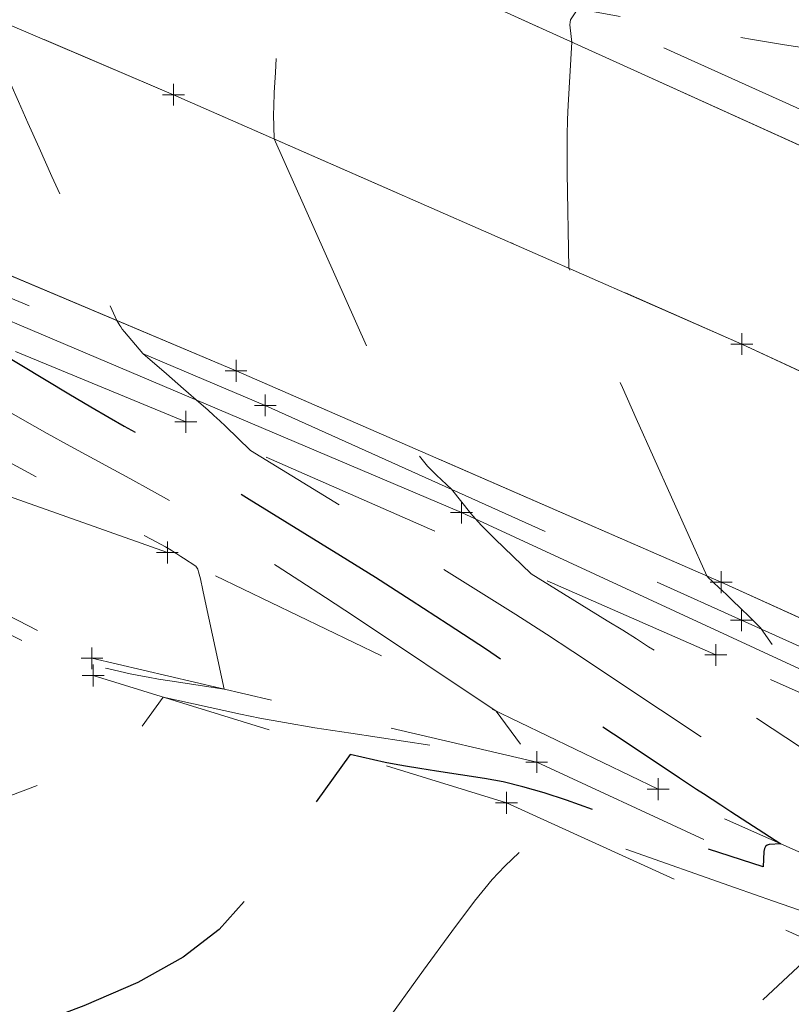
# Model space of a CAD drawing. Extents: x 1926935 to 1928139, y 199322 to 200300.
# Tile 577 of 656: x 1927198 to 1927234, y 200157 to 200202. Entities that reach past the tile are written whole.
import ezdxf

# ---------------------------------------------------------------- set-up
doc = ezdxf.new("R2010")
doc.units = 0
doc.header["$MEASUREMENT"] = 0
for name, pattern in [('CENTER LINE DOUBLE SOLID', [0]), ('DGN Style 2', [14.030764, 8.418458, -5.612305]), ('DGN Style 3', [19.643069, 14.030764, -5.612305]), ('DGN Style 4', [22.463252, 11.224611, -5.612305, 0.014031, -5.612305]), ('gasex', [0])]:
    doc.linetypes.add(name, pattern=pattern)
for name, color, linetype, lineweight in [('DT_X_Contour_Major', 132, 'DGN Style 3', 30), ('DT_X_Contour_Minor', 136, 'DGN Style 3', 0), ('DT_X_Terrain_Ground_Line', 92, 'DGN Style 3', 13), ('PM_X_CL_Double_Solid', 40, 'CENTER LINE DOUBLE SOLID', 0), ('PM_X_Edge_Line', 40, 'Continuous', 0), ('PV_X_COP', 4, 'DGN Style 4', 0), ('PV_X_EOP', 7, 'DGN Style 3', 0), ('PV_X_Shoulder', 30, 'DGN Style 3', 0), ('SV_X_Toe_of_Slope', 193, 'DGN Style 2', 0), ('SV_X_Top_of_Bank', 97, 'DGN Style 2', 0), ('UT_X_Gas', 40, 'gasex', 0)]:
    doc.layers.add(name, color=color, linetype=linetype, lineweight=lineweight)
doc.layers.add('SV_X_Shot_Marker (Construction)', color=40, linetype='Continuous', lineweight=0, transparency=0.5)

# ---------------------------------------------------------------- blocks, each defined once
blk = doc.blocks.new('SVPT_407')
at = {"layer": 'SV_X_Shot_Marker (Construction)', "transparency": 33554495}
for p, q in [((0, 0.025), (0, -0.025)), ((-0.025, 0), (0.025, 0))]:
    blk.add_line(p, q, dxfattribs=at)
blk.add_point((0, 0), dxfattribs=at)
blk = doc.blocks.new('SVPT_408')
at = {"layer": 'SV_X_Shot_Marker (Construction)', "transparency": 33554495}
for p, q in [((0, 0.025), (0, -0.025)), ((-0.025, 0), (0.025, 0))]:
    blk.add_line(p, q, dxfattribs=at)
blk.add_point((0, 0), dxfattribs=at)
blk = doc.blocks.new('SVPT_435')
at = {"layer": 'SV_X_Shot_Marker (Construction)', "transparency": 33554495}
for p, q in [((0, 0.025), (0, -0.025)), ((-0.025, 0), (0.025, 0))]:
    blk.add_line(p, q, dxfattribs=at)
blk.add_point((0, 0), dxfattribs=at)
blk = doc.blocks.new('SVPT_436')
at = {"layer": 'SV_X_Shot_Marker (Construction)', "transparency": 33554495}
for p, q in [((0, 0.025), (0, -0.025)), ((-0.025, 0), (0.025, 0))]:
    blk.add_line(p, q, dxfattribs=at)
blk.add_point((0, 0), dxfattribs=at)
blk = doc.blocks.new('SVPT_570')
at = {"layer": 'SV_X_Shot_Marker (Construction)', "transparency": 33554495}
for p, q in [((0, 0.025), (0, -0.025)), ((-0.025, 0), (0.025, 0))]:
    blk.add_line(p, q, dxfattribs=at)
blk.add_point((0, 0), dxfattribs=at)
blk = doc.blocks.new('SVPT_571')
at = {"layer": 'SV_X_Shot_Marker (Construction)', "transparency": 33554495}
for p, q in [((0, 0.025), (0, -0.025)), ((-0.025, 0), (0.025, 0))]:
    blk.add_line(p, q, dxfattribs=at)
blk.add_point((0, 0), dxfattribs=at)
blk = doc.blocks.new('SVPT_574')
at = {"layer": 'SV_X_Shot_Marker (Construction)', "transparency": 33554495}
for p, q in [((0, 0.025), (0, -0.025)), ((-0.025, 0), (0.025, 0))]:
    blk.add_line(p, q, dxfattribs=at)
blk.add_point((0, 0), dxfattribs=at)
blk = doc.blocks.new('SVPT_575')
at = {"layer": 'SV_X_Shot_Marker (Construction)', "transparency": 33554495}
for p, q in [((0, 0.025), (0, -0.025)), ((-0.025, 0), (0.025, 0))]:
    blk.add_line(p, q, dxfattribs=at)
blk.add_point((0, 0), dxfattribs=at)
blk = doc.blocks.new('SVPT_1556')
at = {"layer": 'SV_X_Shot_Marker (Construction)', "transparency": 33554495}
for p, q in [((0, 0.025), (0, -0.025)), ((-0.025, 0), (0.025, 0))]:
    blk.add_line(p, q, dxfattribs=at)
blk.add_point((0, 0), dxfattribs=at)
blk = doc.blocks.new('SVPT_1557')
at = {"layer": 'SV_X_Shot_Marker (Construction)', "transparency": 33554495}
for p, q in [((0, 0.025), (0, -0.025)), ((-0.025, 0), (0.025, 0))]:
    blk.add_line(p, q, dxfattribs=at)
blk.add_point((0, 0), dxfattribs=at)
blk = doc.blocks.new('SVPT_1558')
at = {"layer": 'SV_X_Shot_Marker (Construction)', "transparency": 33554495}
for p, q in [((0, 0.025), (0, -0.025)), ((-0.025, 0), (0.025, 0))]:
    blk.add_line(p, q, dxfattribs=at)
blk.add_point((0, 0), dxfattribs=at)
blk = doc.blocks.new('SVPT_1559')
at = {"layer": 'SV_X_Shot_Marker (Construction)', "transparency": 33554495}
for p, q in [((0, 0.025), (0, -0.025)), ((-0.025, 0), (0.025, 0))]:
    blk.add_line(p, q, dxfattribs=at)
blk.add_point((0, 0), dxfattribs=at)
blk = doc.blocks.new('SVPT_1577')
at = {"layer": 'SV_X_Shot_Marker (Construction)', "transparency": 33554495}
for p, q in [((0, 0.025), (0, -0.025)), ((-0.025, 0), (0.025, 0))]:
    blk.add_line(p, q, dxfattribs=at)
blk.add_point((0, 0), dxfattribs=at)
blk = doc.blocks.new('SVPT_1578')
at = {"layer": 'SV_X_Shot_Marker (Construction)', "transparency": 33554495}
for p, q in [((0, 0.025), (0, -0.025)), ((-0.025, 0), (0.025, 0))]:
    blk.add_line(p, q, dxfattribs=at)
blk.add_point((0, 0), dxfattribs=at)
blk = doc.blocks.new('SVPT_1579')
at = {"layer": 'SV_X_Shot_Marker (Construction)', "transparency": 33554495}
for p, q in [((0, 0.025), (0, -0.025)), ((-0.025, 0), (0.025, 0))]:
    blk.add_line(p, q, dxfattribs=at)
blk.add_point((0, 0), dxfattribs=at)
blk = doc.blocks.new('SVPT_1580')
at = {"layer": 'SV_X_Shot_Marker (Construction)', "transparency": 33554495}
for p, q in [((0, 0.025), (0, -0.025)), ((-0.025, 0), (0.025, 0))]:
    blk.add_line(p, q, dxfattribs=at)
blk.add_point((0, 0), dxfattribs=at)
blk = doc.blocks.new('SVPT_1591')
at = {"layer": 'SV_X_Shot_Marker (Construction)', "transparency": 33554495}
for p, q in [((0, 0.025), (0, -0.025)), ((-0.025, 0), (0.025, 0))]:
    blk.add_line(p, q, dxfattribs=at)
blk.add_point((0, 0), dxfattribs=at)
blk = doc.blocks.new('*U2117', base_point=(1927600.126, 199832.709, 682.609))
at = {"layer": 'DT_X_Contour_Major', "elevation": 640, "flags": 128}
blk.add_lwpolyline([(1927100.295, 200277.419), (1927105.796, 200274.28), (1927107.018, 200273.554), (1927108.327, 200272.721), (1927109.722, 200271.78), (1927111.204, 200270.733), (1927115.27, 200267.796), (1927116.834, 200266.691), (1927118.474, 200265.578), (1927120.19, 200264.457), (1927121.983, 200263.328), (1927126.865, 200260.306), (1927128.746, 200259.153), (1927130.726, 200257.963), (1927132.807, 200256.734), (1927134.986, 200255.467), (1927140.931, 200252.037), (1927143.238, 200250.74), (1927145.7, 200249.424), (1927148.316, 200248.087), (1927151.087, 200246.73), (1927158.683, 200243.084), (1927161.301, 200241.819), (1927163.459, 200240.761), (1927165.156, 200239.909), (1927166.393, 200239.262), (1927169.078, 200237.813), (1927170.438, 200237.068), (1927172.505, 200235.922), (1927175.278, 200234.373), (1927178.759, 200232.423), (1927188.982, 200226.686), (1927194.795, 200223.425), (1927196.312, 200222.576), (1927196.901, 200222.247), (1927197.237, 200222.066), (1927197.51, 200221.923), (1927198.932, 200221.191), (1927206.135, 200217.502), (1927204.287, 200217.924), (1927203.938, 200217.974), (1927203.683, 200217.94), (1927203.521, 200217.825), (1927203.454, 200217.626), (1927203.359, 200216.509), (1927200.346, 200217.071), (1927199.504, 200217.214), (1927198.27, 200217.403), (1927196.643, 200217.637), (1927194.624, 200217.918), (1927184.285, 200219.333), (1927183.372, 200218.819), (1927183.199, 200218.722), (1927183.074, 200218.652), (1927182.995, 200218.607), (1927182.962, 200218.589), (1927182.921, 200218.565), (1927182.922, 200218.497), (1927182.925, 200218.288), (1927182.935, 200217.688), (1927182.952, 200216.698), (1927182.975, 200215.319), (1927183.097, 200207.968), (1927186.695, 200199.677), (1927187.388, 200198.081), (1927187.928, 200196.843), (1927188.312, 200195.965), (1927188.542, 200195.447), (1927189.253, 200193.866), (1927189.731, 200193.077), (1927189.825, 200192.923), (1927189.902, 200192.802), (1927189.963, 200192.712), (1927190.006, 200192.654), (1927190.171, 200192.456), (1927193.218, 200189.848), (1927193.81, 200189.341), (1927194.277, 200188.94), (1927194.621, 200188.644), (1927194.842, 200188.454), (1927195.582, 200187.81), (1927200.621, 200184.802), (1927201.622, 200184.208), (1927202.463, 200183.715), (1927203.145, 200183.323), (1927203.668, 200183.032), (1927204.851, 200182.392), (1927205.435, 200182.061), (1927206.299, 200181.549), (1927207.443, 200180.857), (1927208.867, 200179.983), (1927213.038, 200177.412), (1927214.628, 200176.422), (1927216.267, 200175.378), (1927217.958, 200174.282), (1927219.698, 200173.133), (1927224.406, 200169.999), (1927225.988, 200168.946), (1927227.201, 200168.139), (1927228.047, 200167.577), (1927228.524, 200167.261), (1927229.305, 200166.746), (1927229.623, 200166.537), (1927230.405, 200166.026), (1927230.87, 200165.725), (1927233.155, 200164.245), (1927232.623, 200164.211), (1927232.522, 200164.185), (1927232.448, 200164.124), (1927232.401, 200164.027), (1927232.381, 200163.895), (1927232.348, 200163.192), (1927229.508, 200164.108), (1927228.843, 200164.326), (1927228.067, 200164.587), (1927227.178, 200164.893), (1927226.179, 200165.242), (1927223.363, 200166.232), (1927222.337, 200166.572), (1927221.368, 200166.851), (1927220.459, 200167.069), (1927219.607, 200167.224), (1927217.415, 200167.558), (1927216.652, 200167.677), (1927216.009, 200167.784), (1927215.486, 200167.879), (1927215.082, 200167.961), (1927213.475, 200168.318), (1927208.712, 200161.704), (1927207.483, 200160.337), (1927205.839, 200159.072), (1927203.778, 200157.909), (1927201.301, 200156.847), (1927194.143, 200154.151), (1927191.735, 200153.236), (1927189.882, 200152.515), (1927188.582, 200151.986), (1927187.836, 200151.65), (1927186.584, 200151.011), (1927186.019, 200150.688), (1927185.261, 200150.2), (1927184.31, 200149.546), (1927183.167, 200148.726), (1927179.863, 200146.319), (1927178.52, 200145.331), (1927176.972, 200144.171), (1927175.218, 200142.84), (1927173.258, 200141.337), (1927167.758, 200137.101), (1927165.882, 200135.658), (1927164.381, 200134.508), (1927163.255, 200133.651), (1927162.504, 200133.085), (1927159.87, 200131.129)], dxfattribs=at)
at = {"layer": 'DT_X_Contour_Minor', "flags": 128}
for points, elevation in [([(1927103.397, 200281.435), (1927104.546, 200280.779), (1927105.036, 200280.458), (1927106.013, 200279.776), (1927107.476, 200278.733), (1927109.426, 200277.33), (1927115.276, 200273.106), (1927117.525, 200271.516), (1927119.884, 200269.915), (1927122.353, 200268.302), (1927124.932, 200266.678), (1927131.955, 200262.331), (1927134.448, 200260.796), (1927136.657, 200259.452), (1927138.584, 200258.299), (1927140.228, 200257.337), (1927144.236, 200255.024), (1927145.791, 200254.151), (1927147.45, 200253.263), (1927149.214, 200252.362), (1927151.081, 200251.447), (1927156.202, 200248.99), (1927158.137, 200248.045), (1927160.103, 200247.056), (1927162.099, 200246.021), (1927164.127, 200244.941), (1927169.574, 200242), (1927171.726, 200240.83), (1927174.097, 200239.527), (1927176.687, 200238.09), (1927179.496, 200236.519), (1927187.278, 200232.152), (1927189.958, 200230.651), (1927192.159, 200229.423), (1927193.881, 200228.47), (1927195.125, 200227.789), (1927197.804, 200226.341), (1927199.029, 200225.688), (1927200.694, 200224.817), (1927202.8, 200223.728), (1927205.346, 200222.421), (1927215.222, 200217.364), (1927217.189, 200216.358), (1927219.524, 200215.166), (1927221.218, 200214.304), (1927222.144, 200213.828), (1927223.652, 200213.045), (1927225.742, 200211.956), (1927228.413, 200210.56), (1927238.923, 200205.064), (1927240.829, 200204.065), (1927242.031, 200203.433), (1927242.529, 200203.168), (1927242.917, 200202.952), (1927243.052, 200202.875), (1927243.165, 200202.806), (1927243.255, 200202.746), (1927243.325, 200202.694), (1927243.48, 200202.567), (1927243.679, 200202.435), (1927244.159, 200202.132), (1927244.92, 200201.659), (1927245.963, 200201.015), (1927251.487, 200197.615), (1927247.308, 200198.463), (1927246.513, 200198.622), (1927245.917, 200198.736), (1927245.522, 200198.806), (1927245.326, 200198.83), (1927244.878, 200198.837), (1927243.832, 200198.968), (1927243.581, 200199.003), (1927243.278, 200199.053), (1927242.921, 200199.118), (1927242.512, 200199.197), (1927241.35, 200199.428), (1927240.777, 200199.535), (1927239.93, 200199.68), (1927238.808, 200199.866), (1927237.411, 200200.09), (1927233.32, 200200.742), (1927231.858, 200200.978), (1927230.54, 200201.195), (1927229.367, 200201.395), (1927228.338, 200201.577), (1927223.874, 200202.385), (1927223.599, 200201.976), (1927223.55, 200201.882), (1927223.52, 200201.774), (1927223.51, 200201.653), (1927223.52, 200201.518), (1927223.611, 200200.859), (1927223.439, 200197.982), (1927223.408, 200197.326), (1927223.391, 200196.591), (1927223.388, 200195.777), (1927223.397, 200194.885), (1927223.473, 200190.534), (1927224.66, 200187.88), (1927224.969, 200187.19), (1927225.387, 200186.257), (1927225.914, 200185.082), (1927226.55, 200183.664), (1927229.774, 200176.481), (1927229.801, 200176.448), (1927229.825, 200176.425), (1927229.884, 200176.368), (1927229.979, 200176.277), (1927230.11, 200176.153), (1927230.506, 200175.778), (1927230.663, 200175.629), (1927230.835, 200175.464), (1927231.023, 200175.282), (1927231.227, 200175.084), (1927231.792, 200174.535), (1927231.978, 200174.353), (1927232.112, 200174.221), (1927232.195, 200174.137), (1927232.227, 200174.102), (1927232.256, 200174.055), (1927233.519, 200172.259), (1927233.759, 200171.913), (1927233.94, 200171.647), (1927234.061, 200171.461), (1927234.122, 200171.353), (1927234.266, 200171.038), (1927241.864, 200166.025), (1927243.419, 200165.001), (1927244.83, 200164.075), (1927246.095, 200163.248), (1927247.216, 200162.52), (1927250.011, 200160.71), (1927251.04, 200160.035), (1927252.032, 200159.366), (1927252.986, 200158.703), (1927253.903, 200158.047), (1927256.298, 200156.307), (1927257.153, 200155.678), (1927257.92, 200155.095), (1927258.601, 200154.56), (1927259.195, 200154.072), (1927261.762, 200151.903), (1927262.473, 200149.243), (1927262.589, 200148.743), (1927262.632, 200148.383), (1927262.602, 200148.163), (1927262.499, 200148.082), (1927261.849, 200148.034), (1927257.653, 200150.207), (1927256.714, 200150.664), (1927255.696, 200151.105), (1927254.599, 200151.53), (1927253.422, 200151.938), (1927250.18, 200153.004), (1927249.111, 200153.356), (1927248.336, 200153.611), (1927247.857, 200153.768), (1927247.671, 200153.829), (1927247.57, 200153.862), (1927247.533, 200153.874), (1927247.497, 200153.886), (1927247.463, 200153.897), (1927247.43, 200153.909), (1927247.282, 200153.961), (1927246.784, 200153.494), (1927246.255, 200153.074), (1927244.879, 200152.014), (1927242.657, 200150.314), (1927239.589, 200147.975), (1927230.28, 200140.883), (1927227.105, 200138.491), (1927224.56, 200136.633), (1927222.645, 200135.309), (1927221.361, 200134.521), (1927218.779, 200133.129), (1927217.682, 200132.484), (1927216.33, 200131.593), (1927214.722, 200130.454), (1927212.859, 200129.068), (1927207.548, 200125.045), (1927205.685, 200123.663), (1927204.077, 200122.534), (1927202.725, 200121.659), (1927201.628, 200121.038), (1927199.044, 200119.718), (1927198.129, 200119.236), (1927197.322, 200118.78), (1927196.623, 200118.35), (1927196.033, 200117.946), (1927193.53, 200116.123)], 643), ([(1927102.363, 200280.096), (1927104.963, 200278.613), (1927105.697, 200278.156), (1927106.784, 200277.424), (1927108.225, 200276.416), (1927110.019, 200275.131), (1927115.274, 200271.336), (1927117.295, 200269.908), (1927119.414, 200268.469), (1927121.632, 200267.02), (1927123.949, 200265.561), (1927130.258, 200261.656), (1927132.547, 200260.249), (1927134.68, 200258.956), (1927136.658, 200257.777), (1927138.481, 200256.713), (1927143.134, 200254.028), (1927144.94, 200253.014), (1927146.867, 200251.983), (1927148.914, 200250.937), (1927151.083, 200249.875), (1927157.029, 200247.021), (1927159.192, 200245.97), (1927161.222, 200244.958), (1927163.118, 200243.984), (1927164.882, 200243.048), (1927169.408, 200240.604), (1927171.296, 200239.576), (1927173.566, 200238.325), (1927176.217, 200236.851), (1927179.25, 200235.154), (1927187.846, 200230.33), (1927190.756, 200228.699), (1927193.038, 200227.424), (1927194.691, 200226.505), (1927195.717, 200225.942), (1927197.615, 200224.916), (1927198.609, 200224.389), (1927200.168, 200223.578), (1927202.291, 200222.483), (1927204.978, 200221.104), (1927218.876, 200213.989), (1927219.567, 200213.637), (1927220.541, 200213.141), (1927221.222, 200212.79), (1927222.532, 200212.109), (1927224.471, 200211.096), (1927227.04, 200209.753), (1927240.5, 200202.715), (1927239.992, 200202.79), (1927239.747, 200202.836), (1927239.228, 200202.943), (1927238.435, 200203.11), (1927237.368, 200203.338), (1927231.751, 200204.54), (1927226.627, 200205.357), (1927225.42, 200205.554), (1927223.995, 200205.797), (1927222.352, 200206.086), (1927220.49, 200206.42), (1927211.294, 200208.083), (1927210.727, 200207.241), (1927210.621, 200207.082), (1927210.546, 200206.965), (1927210.501, 200206.89), (1927210.487, 200206.858), (1927210.494, 200206.806), (1927210.127, 200200.658), (1927210.058, 200199.476), (1927210.01, 200198.563), (1927209.983, 200197.921), (1927209.977, 200197.549), (1927209.996, 200196.444), (1927214.792, 200185.725), (1927216.31, 200182.341), (1927216.889, 200181.645), (1927217.015, 200181.498), (1927217.147, 200181.353), (1927217.283, 200181.212), (1927217.425, 200181.074), (1927218.098, 200180.437), (1927218.991, 200179.329), (1927219.203, 200179.079), (1927219.456, 200178.802), (1927219.751, 200178.5), (1927220.086, 200178.171), (1927221.749, 200176.576), (1927225.224, 200174.434), (1927225.93, 200173.996), (1927226.56, 200173.6), (1927227.112, 200173.246), (1927227.587, 200172.935), (1927229.33, 200171.776), (1927232.751, 200169.516), (1927236.918, 200166.766), (1927238.499, 200165.726), (1927240.117, 200164.666), (1927241.772, 200163.588), (1927243.463, 200162.49), (1927248.022, 200159.538), (1927249.557, 200158.541), (1927250.741, 200157.765), (1927251.575, 200157.21), (1927252.059, 200156.875), (1927252.882, 200156.277), (1927253.175, 200156.061), (1927253.439, 200155.861), (1927253.673, 200155.677), (1927253.877, 200155.509), (1927254.759, 200154.764), (1927255.003, 200153.851), (1927255.005, 200153.676), (1927254.906, 200153.544), (1927254.706, 200153.454), (1927254.405, 200153.407), (1927252.765, 200153.285), (1927251.475, 200153.953), (1927251.187, 200154.094), (1927250.874, 200154.229), (1927250.537, 200154.36), (1927250.175, 200154.485), (1927248.714, 200154.965), (1927246.229, 200155.768), (1927243.294, 200156.715), (1927242.216, 200157.065), (1927241.183, 200157.408), (1927240.195, 200157.743), (1927239.253, 200158.071), (1927234.961, 200159.579), (1927217.853, 200143.528), (1927215.901, 200141.701), (1927214.704, 200140.585), (1927214.263, 200140.18), (1927214.093, 200140.052), (1927214.036, 200140.008), (1927213.99, 200139.974), (1927213.955, 200139.95), (1927213.931, 200139.936), (1927213.885, 200139.911), (1927213.865, 200139.899), (1927213.84, 200139.883), (1927213.811, 200139.862), (1927213.777, 200139.837), (1927213.681, 200139.764), (1927213.268, 200139.545), (1927212.102, 200138.944), (1927210.183, 200137.961), (1927207.512, 200136.595), (1927199.383, 200132.443), (1927196.504, 200130.927), (1927193.966, 200129.493), (1927191.768, 200128.141), (1927189.911, 200126.871), (1927182.035, 200121.135)], 642), ([(1927101.329, 200278.758), (1927105.379, 200276.446), (1927106.357, 200275.855), (1927107.555, 200275.072), (1927108.973, 200274.098), (1927110.611, 200272.932), (1927115.272, 200269.566), (1927117.064, 200268.3), (1927118.944, 200267.024), (1927120.911, 200265.739), (1927122.966, 200264.444), (1927128.562, 200260.981), (1927130.647, 200259.701), (1927132.703, 200258.459), (1927134.732, 200257.256), (1927136.734, 200256.09), (1927142.033, 200253.033), (1927144.089, 200251.877), (1927146.283, 200250.703), (1927148.615, 200249.512), (1927151.085, 200248.302), (1927157.856, 200245.052), (1927160.246, 200243.895), (1927162.34, 200242.859), (1927164.137, 200241.946), (1927165.638, 200241.155), (1927169.243, 200239.209), (1927170.867, 200238.322), (1927173.035, 200237.124), (1927175.748, 200235.612), (1927179.004, 200233.788), (1927188.414, 200228.508), (1927191.554, 200226.747), (1927193.917, 200225.424), (1927195.502, 200224.54), (1927196.309, 200224.095), (1927197.426, 200223.491), (1927198.189, 200223.089), (1927199.641, 200222.338), (1927201.782, 200221.238), (1927204.61, 200219.788), (1927219.61, 200212.108), (1927220.042, 200211.887), (1927221.563, 200211.093), (1927225.08, 200209.254), (1927219.964, 200210.011), (1927219.348, 200210.105), (1927218.937, 200210.171), (1927218.729, 200210.209), (1927218.352, 200210.294), (1927218.285, 200210.305), (1927218.245, 200210.308), (1927218.231, 200210.303), (1927218.227, 200210.257), (1927208.828, 200212.009), (1927206.935, 200212.356), (1927205.285, 200212.644), (1927203.878, 200212.874), (1927202.713, 200213.046), (1927197.843, 200213.712), (1927197.392, 200213.459), (1927197.299, 200213.399), (1927197.213, 200213.328), (1927197.133, 200213.246), (1927197.06, 200213.152), (1927196.737, 200212.689), (1927196.551, 200208.325), (1927196.517, 200207.428), (1927196.496, 200206.606), (1927196.488, 200205.86), (1927196.492, 200205.189), (1927196.541, 200202.236), (1927197.971, 200198.942), (1927198.318, 200198.148), (1927198.747, 200197.179), (1927199.258, 200196.035), (1927199.851, 200194.715), (1927202.809, 200188.145), (1927202.946, 200187.918), (1927202.99, 200187.854), (1927203.065, 200187.756), (1927203.168, 200187.626), (1927203.995, 200186.63), (1927205.077, 200185.703), (1927205.86, 200185.025), (1927206.673, 200184.319), (1927206.971, 200184.057), (1927207.253, 200183.803), (1927207.521, 200183.556), (1927207.775, 200183.316), (1927208.924, 200182.214), (1927217.685, 200176.814), (1927219.466, 200175.71), (1927221.052, 200174.712), (1927222.444, 200173.82), (1927223.643, 200173.034), (1927227.659, 200170.361), (1927229.688, 200169.016), (1927233.112, 200166.756), (1927234.117, 200166.095), (1927235.279, 200165.336), (1927236.595, 200164.479), (1927245.303, 200158.839), (1927243.617, 200158.729), (1927243.3, 200158.702), (1927243.074, 200158.667), (1927242.937, 200158.625), (1927242.889, 200158.575), (1927242.878, 200158.323), (1927237.147, 200160.17), (1927235.847, 200160.596), (1927234.401, 200161.082), (1927232.811, 200161.627), (1927231.076, 200162.233), (1927222.64, 200165.198), (1927220.54, 200163.228), (1927219.971, 200162.615), (1927219.162, 200161.619), (1927218.115, 200160.24), (1927216.828, 200158.478), (1927213.078, 200153.27), (1927211.681, 200151.499), (1927210.304, 200150.091), (1927208.945, 200149.045), (1927207.606, 200148.363), (1927204.06, 200147.028), (1927202.673, 200146.475), (1927201.171, 200145.819), (1927199.553, 200145.06), (1927197.82, 200144.197), (1927193.046, 200141.759), (1927191.125, 200140.7), (1927188.942, 200139.354), (1927186.496, 200137.719), (1927183.788, 200135.795), (1927170.541, 200126.147)], 641), ([(1927099.261, 200276.081), (1927106.213, 200272.114), (1927107.679, 200271.253), (1927109.098, 200270.369), (1927110.47, 200269.463), (1927111.796, 200268.534), (1927115.268, 200266.026), (1927116.603, 200265.083), (1927118.003, 200264.132), (1927119.469, 200263.175), (1927121, 200262.211), (1927125.169, 200259.631), (1927126.846, 200258.606), (1927128.75, 200257.466), (1927130.881, 200256.212), (1927133.239, 200254.843), (1927139.83, 200251.041), (1927142.387, 200249.603), (1927145.116, 200248.144), (1927148.017, 200246.662), (1927151.089, 200245.157), (1927159.51, 200241.115), (1927162.356, 200239.744), (1927164.577, 200238.663), (1927166.175, 200237.871), (1927167.149, 200237.369), (1927168.913, 200236.417), (1927169.873, 200235.89), (1927171.433, 200235.024), (1927173.591, 200233.818), (1927176.347, 200232.273), (1927190.608, 200224.27), (1927190.426, 200223.063), (1927190.372, 200222.836), (1927190.29, 200222.672), (1927190.179, 200222.571), (1927190.039, 200222.533), (1927189.319, 200222.505), (1927181.15, 200223.656), (1927179.502, 200223.879), (1927178.057, 200224.054), (1927176.815, 200224.183), (1927175.776, 200224.264), (1927171.406, 200224.533), (1927170.719, 200224.442), (1927170.576, 200224.417), (1927170.442, 200224.38), (1927170.316, 200224.332), (1927170.199, 200224.272), (1927169.672, 200223.965), (1927169.722, 200219.282), (1927169.691, 200218.35), (1927169.575, 200217.561), (1927169.376, 200216.916), (1927169.092, 200216.415), (1927167.571, 200214.409), (1927170.229, 200209.804), (1927170.793, 200208.791), (1927171.344, 200207.724), (1927171.883, 200206.603), (1927172.409, 200205.429), (1927174.838, 200199.824), (1927175.149, 200199.454), (1927175.215, 200199.37), (1927175.282, 200199.278), (1927175.349, 200199.178), (1927175.416, 200199.07), (1927175.731, 200198.546), (1927179.578, 200195.398), (1927180.379, 200194.74), (1927181.132, 200194.115), (1927181.839, 200193.522), (1927182.498, 200192.963), (1927185.463, 200190.428), (1927188.644, 200189.193), (1927189.402, 200188.865), (1927190.314, 200188.41), (1927191.379, 200187.827), (1927192.597, 200187.118), (1927196.051, 200185.056), (1927197.312, 200184.31), (1927198.504, 200183.62), (1927199.628, 200182.984), (1927200.683, 200182.404), (1927203.404, 200180.931), (1927204.399, 200180.385), (1927205.343, 200179.851), (1927206.237, 200179.329), (1927207.079, 200178.819), (1927209.259, 200177.476), (1927210.147, 200176.919), (1927211.179, 200176.258), (1927212.354, 200175.491), (1927213.671, 200174.619), (1927220.153, 200170.304), (1927221.264, 200168.778), (1927221.473, 200168.49), (1927221.623, 200168.28), (1927221.714, 200168.149), (1927221.746, 200168.097), (1927221.76, 200168.034), (1927213.508, 200169.29), (1927211.866, 200169.546), (1927210.477, 200169.778), (1927209.342, 200169.984), (1927208.459, 200170.164), (1927204.929, 200170.948), (1927203.632, 200169.145), (1927203.243, 200168.753), (1927202.633, 200168.347), (1927201.802, 200167.928), (1927200.749, 200167.497), (1927197.648, 200166.329), (1927196.464, 200165.877), (1927195.238, 200165.398), (1927193.971, 200164.892), (1927192.662, 200164.359), (1927189.117, 200162.9), (1927187.91, 200162.416), (1927186.947, 200162.059), (1927186.228, 200161.828), (1927185.754, 200161.724), (1927184.814, 200161.615), (1927184.459, 200161.571), (1927184.098, 200161.518), (1927183.731, 200161.458), (1927183.358, 200161.391), (1927182.356, 200161.201), (1927181.956, 200161.069), (1927181.506, 200160.819), (1927181.007, 200160.448), (1927180.459, 200159.958), (1927178.931, 200158.492), (1927178.093, 200157.752), (1927176.728, 200156.633), (1927174.834, 200155.134), (1927172.411, 200153.255), (1927165.247, 200147.737), (1927162.707, 200145.786), (1927160.459, 200144.071), (1927158.504, 200142.591), (1927156.841, 200141.347), (1927149.766, 200136.09)], 639), ([(1927098.228, 200274.742), (1927106.629, 200269.948), (1927108.339, 200268.952), (1927109.869, 200268.017), (1927111.219, 200267.145), (1927112.388, 200266.335), (1927115.267, 200264.257), (1927116.373, 200263.475), (1927117.533, 200262.687), (1927118.748, 200261.893), (1927120.017, 200261.094), (1927123.472, 200258.956), (1927124.945, 200258.058), (1927126.773, 200256.97), (1927128.955, 200255.69), (1927131.491, 200254.22), (1927138.728, 200250.045), (1927141.536, 200248.467), (1927144.533, 200246.864), (1927147.718, 200245.237), (1927151.091, 200243.585), (1927160.337, 200239.146), (1927163.41, 200237.669), (1927165.696, 200236.565), (1927167.194, 200235.834), (1927167.904, 200235.476), (1927168.747, 200235.021), (1927169.207, 200234.769), (1927169.952, 200234.355), (1927172.302, 200233.04), (1927179.119, 200229.214), (1927179.032, 200228.637), (1927178.959, 200228.527), (1927178.78, 200228.443), (1927178.494, 200228.385), (1927178.102, 200228.354), (1927176.019, 200228.272), (1927172.855, 200228.717), (1927172.02, 200228.816), (1927170.869, 200228.92), (1927169.403, 200229.031), (1927167.622, 200229.147), (1927158.574, 200229.704), (1927157.152, 200229.516), (1927156.884, 200229.479), (1927156.686, 200229.45), (1927156.561, 200229.428), (1927156.507, 200229.414), (1927156.422, 200229.364), (1927156.43, 200228.613), (1927156.331, 200228.338), (1927156.029, 200227.838), (1927155.525, 200227.112), (1927154.819, 200226.16), (1927151.051, 200221.188), (1927152.689, 200218.351), (1927153.119, 200217.608), (1927153.707, 200216.597), (1927154.453, 200215.317), (1927155.358, 200213.769), (1927159.948, 200205.915), (1927160.108, 200205.804), (1927160.156, 200205.763), (1927160.231, 200205.685), (1927160.333, 200205.572), (1927160.462, 200205.424), (1927161.128, 200204.646), (1927162.174, 200203.697), (1927162.384, 200203.51), (1927162.567, 200203.357), (1927162.721, 200203.238), (1927162.847, 200203.151), (1927163.146, 200202.966), (1927163.453, 200202.735), (1927164.148, 200202.18), (1927165.232, 200201.302), (1927166.704, 200200.1), (1927171.148, 200196.463), (1927172.662, 200195.222), (1927173.869, 200194.228), (1927174.771, 200193.48), (1927175.366, 200192.979), (1927177.431, 200191.214), (1927185.758, 200187.981), (1927187.417, 200187.317), (1927188.823, 200186.71), (1927189.977, 200186.161), (1927190.88, 200185.669), (1927192.95, 200184.433), (1927193.829, 200183.919), (1927194.913, 200183.305), (1927196.202, 200182.591), (1927197.697, 200181.777), (1927201.956, 200179.471), (1927203.363, 200178.709), (1927204.387, 200178.152), (1927205.03, 200177.801), (1927205.291, 200177.654), (1927205.479, 200177.539), (1927205.556, 200177.491), (1927205.644, 200177.434), (1927205.745, 200177.368), (1927205.859, 200177.293), (1927206.417, 200176.921), (1927206.513, 200176.79), (1927206.552, 200176.664), (1927206.631, 200176.341), (1927206.747, 200175.822), (1927206.903, 200175.106), (1927207.718, 200171.308), (1927205.236, 200171.686), (1927204.724, 200171.767), (1927204.253, 200171.849), (1927203.821, 200171.931), (1927203.43, 200172.013), (1927202.441, 200172.232), (1927201.984, 200172.361), (1927201.354, 200172.583), (1927200.552, 200172.899), (1927199.578, 200173.307), (1927194.631, 200175.43), (1927191.265, 200174.045), (1927190.522, 200173.773), (1927189.734, 200173.548), (1927188.902, 200173.372), (1927188.025, 200173.243), (1927185.628, 200172.966), (1927184.722, 200172.852), (1927183.801, 200172.718), (1927182.865, 200172.565), (1927181.914, 200172.393), (1927179.359, 200171.908), (1927178.338, 200171.573), (1927177.191, 200170.933), (1927175.918, 200169.988), (1927174.519, 200168.739), (1927170.62, 200164.999), (1927169.124, 200163.604), (1927167.559, 200162.226), (1927165.925, 200160.864), (1927164.222, 200159.518), (1927159.59, 200155.951), (1927157.761, 200154.551), (1927155.75, 200153.027), (1927153.556, 200151.379), (1927151.179, 200149.608), (1927139.662, 200141.051)], 638)]:
    blk.add_lwpolyline(points, dxfattribs=dict(at, elevation=elevation))

msp = doc.modelspace()

# ---------------------------------------------------------------- linework, layer by layer
at = {"layer": 'PM_X_CL_Double_Solid'}
msp.add_polyline3d([(1927094.717, 200243.979, 633.696), (1927122.635, 200232.817, 635.887), (1927150.38, 200221.463, 637.959), (1927178.746, 200209.823, 639.676), (1927205.405, 200198.457, 641.659), (1927231.369, 200187.071, 643.586), (1927257.496, 200174.91, 645.65), (1927282.212, 200162.944, 647.716), (1927307.961, 200149.83, 649.768)], dxfattribs=at)
at = {"layer": 'PM_X_Edge_Line', "color": 7}
for points in [[(1927098.021, 200253.149, 633.317), (1927126.235, 200241.696, 635.622), (1927153.889, 200230.397, 637.809), (1927182.961, 200218.549, 640.003), (1927209.378, 200207.312, 641.915), (1927235.148, 200195.629, 643.88), (1927261.722, 200183.109, 645.985), (1927286.164, 200171.149, 647.851), (1927311.728, 200158.009, 650.07)], [(1927297.661, 200143.889, 648.817), (1927275.678, 200155.064, 646.832), (1927253.103, 200165.881, 644.758), (1927230.431, 200176.195, 643.049), (1927208.26, 200185.844, 641.402), (1927184.959, 200195.679, 639.683), (1927161.681, 200205.214, 638.112), (1927138.939, 200214.419, 636.644), (1927115.328, 200224.094, 635.169), (1927088.924, 200234.78, 633.387)]]:
    msp.add_polyline3d(points, dxfattribs=at)
at = {"layer": 'PV_X_COP'}
msp.add_polyline3d([(1927094.717, 200243.979, 633.696), (1927122.635, 200232.817, 635.887), (1927150.38, 200221.463, 637.959), (1927178.746, 200209.823, 639.676), (1927205.405, 200198.457, 641.659), (1927231.369, 200187.071, 643.586), (1927257.496, 200174.91, 645.65), (1927282.212, 200162.944, 647.716), (1927307.961, 200149.83, 649.768)], dxfattribs=at)
at = {"layer": 'PV_X_EOP'}
for points in [[(1927098.021, 200253.149, 633.317), (1927126.235, 200241.696, 635.622), (1927153.889, 200230.397, 637.809), (1927182.961, 200218.549, 640.003), (1927209.378, 200207.312, 641.915), (1927235.148, 200195.629, 643.88), (1927261.722, 200183.109, 645.985), (1927286.164, 200171.149, 647.851), (1927311.728, 200158.009, 650.07)], [(1927297.661, 200143.889, 648.817), (1927275.678, 200155.064, 646.832), (1927253.103, 200165.881, 644.758), (1927230.431, 200176.195, 643.049), (1927208.26, 200185.844, 641.402), (1927184.959, 200195.679, 639.683), (1927161.681, 200205.214, 638.112), (1927138.939, 200214.419, 636.644), (1927115.328, 200224.094, 635.169), (1927088.924, 200234.78, 633.387)]]:
    msp.add_polyline3d(points, dxfattribs=at)
at = {"layer": 'PV_X_Shoulder'}
for points in [[(1927098.401, 200254.247, 633.219), (1927126.494, 200242.679, 635.504), (1927154.179, 200231.475, 637.658), (1927183.397, 200219.701, 639.934), (1927209.915, 200208.708, 641.89), (1927235.741, 200197.009, 643.943), (1927262.143, 200184.153, 645.972), (1927286.449, 200172.132, 647.779), (1927312.255, 200159.022, 649.952), (1927335.622, 200146.552, 651.69), (1927358.695, 200133.329, 653.558), (1927381.488, 200119.598, 655.272), (1927404.809, 200104.93, 657.036), (1927427.1, 200090.092, 658.721), (1927449.22, 200073.657, 660.281), (1927468.346, 200057.746, 661.638), (1927485.29, 200043.067, 662.852), (1927490.973, 200039.21, 663.128)], [(1927086.997, 200231.657, 633.069), (1927099.355, 200226.257, 633.71), (1927114.783, 200220.532, 634.687), (1927117.953, 200221.26, 635.131), (1927140.568, 200212.832, 636.542), (1927163.72, 200203.614, 638.184), (1927185.878, 200194.265, 639.689), (1927209.597, 200184.269, 641.405), (1927231.356, 200174.462, 642.928), (1927252.316, 200164.991, 644.612), (1927274.136, 200154.491, 646.66), (1927295.921, 200143.186, 648.582), (1927312.409, 200134.689, 650.077), (1927327.724, 200124.85, 651.304), (1927337.069, 200117.49, 651.895), (1927347.293, 200111.878, 652.535)]]:
    msp.add_polyline3d(points, dxfattribs=at)
at = {"layer": 'SV_X_Toe_of_Slope'}
msp.add_polyline3d([(1927121.033, 200196.645, 631.693), (1927136.624, 200191.494, 632.864), (1927145.052, 200192.253, 633.244), (1927152.936, 200189.25, 634.328), (1927175.558, 200181.101, 635.545), (1927184.986, 200182.408, 636.008), (1927191.702, 200177.823, 636.701), (1927201.678, 200172.717, 637.57), (1927221.997, 200167.978, 639.017), (1927248.734, 200155.616, 641.556), (1927267.823, 200144.581, 643.658), (1927288.718, 200136.357, 645.766), (1927310.121, 200124.365, 647.907), (1927311.01, 200126.69, 648.094), (1927291.497, 200137.864, 646.262), (1927271.581, 200147.891, 644.402), (1927251.094, 200156.262, 641.477), (1927227.548, 200166.741, 639.538), (1927205.123, 200177.545, 637.906), (1927188.31, 200183.501, 636.504), (1927158.7, 200191.289, 634.532), (1927143.597, 200194.912, 633.316), (1927121.944, 200198.999, 631.576)], close=True, dxfattribs=at)
at = {"layer": 'SV_X_Top_of_Bank'}
msp.add_polyline3d([(1927293.492, 200141.824, 648.117), (1927273.392, 200152.248, 646.329), (1927253.16, 200162.567, 644.584), (1927230.181, 200172.869, 642.658), (1927205.965, 200183.515, 640.769), (1927190.427, 200189.942, 639.618), (1927159.017, 200193.016, 635.707), (1927144.073, 200197.81, 634.893), (1927123.211, 200201.06, 633.581), (1927118.068, 200199.724, 633.642), (1927119.735, 200195.201, 633.693), (1927136.376, 200190.527, 634.576), (1927144.628, 200191.489, 634.292), (1927152.855, 200188.335, 635.216), (1927174.316, 200179.42, 637.249), (1927183.687, 200178.535, 637.485), (1927190.922, 200177.258, 637.673), (1927201.729, 200171.932, 638.625), (1927220.618, 200166.12, 640.836), (1927247.723, 200153.759, 643.036), (1927267.21, 200143.997, 645.303), (1927287.601, 200133.762, 647.743)], dxfattribs=at)
at = {"layer": 'UT_X_Gas'}
msp.add_polyline3d([(1927016.202, 200261.896, 628.522), (1927083.376, 200234.948, 633.077), (1927115.984, 200221.432, 634.97), (1927143.652, 200211.099, 636.791), (1927177.622, 200196.734, 638.94), (1927218.562, 200179.368, 641.96), (1927246.781, 200166.334, 644.16), (1927273.826, 200153.087, 646.549), (1927301.204, 200139.398, 649.127)], dxfattribs=at)

# ---------------------------------------------------------------- block references
at = {"layer": 'DT_X_Terrain_Ground_Line'}
msp.add_blockref('*U2117', (1927600.126, 199832.709, 682.609), dxfattribs=at)
at = {"layer": 'SV_X_Shot_Marker (Construction)', "transparency": 33554495, "xscale": 20, "yscale": 20, "zscale": 20}
for name, p in [('SVPT_570', (1927205.405, 200198.457, 641.659)), ('SVPT_571', (1927205.405, 200198.457, 641.659)), ('SVPT_574', (1927231.369, 200187.071, 643.586)), ('SVPT_575', (1927231.369, 200187.071, 643.586)), ('SVPT_408', (1927208.26, 200185.844, 641.402)), ('SVPT_435', (1927209.597, 200184.269, 641.405)), ('SVPT_1579', (1927205.965, 200183.515, 640.769)), ('SVPT_1591', (1927218.562, 200179.368, 641.96)), ('SVPT_1580', (1927205.123, 200177.545, 637.906)), ('SVPT_407', (1927230.431, 200176.195, 643.049)), ('SVPT_436', (1927231.356, 200174.462, 642.928)), ('SVPT_1556', (1927201.678, 200172.717, 637.57)), ('SVPT_1577', (1927230.181, 200172.869, 642.658)), ('SVPT_1557', (1927201.729, 200171.932, 638.625)), ('SVPT_1559', (1927221.997, 200167.978, 639.017)), ('SVPT_1578', (1927227.548, 200166.741, 639.538)), ('SVPT_1558', (1927220.618, 200166.12, 640.836))]:
    msp.add_blockref(name, p, dxfattribs=at)

doc.saveas('drawing.dxf')
